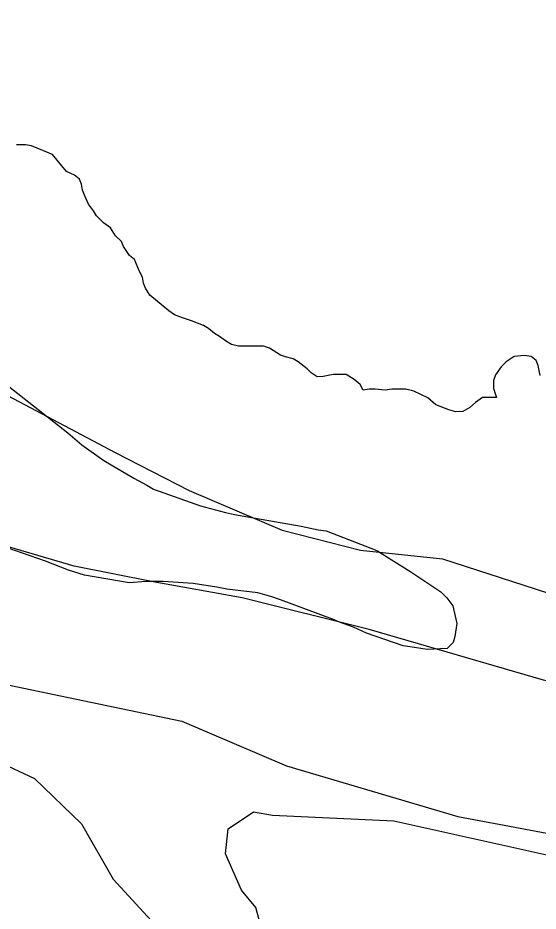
# Model space of a CAD drawing. Extents: x 3683613 to 3738215, y 469626 to 495384.
# Drawn here: x 3718253 to 3718559, y 478900 to 479426 of the extents above; entities that cross this region are included whole.
import ezdxf

# ---------------------------------------------------------------- set-up
doc = ezdxf.new("R2010")
doc.units = 0
for name, color, linetype in [('V-SITE-VEGE', 7, 'Continuous'), ('V-TOPO-SHOR', 7, 'Continuous'), ('V-WETL-SWMP', 7, 'Continuous')]:
    doc.layers.add(name, color=color, linetype=linetype)

msp = doc.modelspace()

# ---------------------------------------------------------------- linework, layer by layer
at = {"layer": 'V-SITE-VEGE'}
msp.add_lwpolyline([(3718244.7, 479211.13), (3718282.36, 479181.47), (3718290.6, 479174.48), (3718303.54, 479165.19), (3718321.18, 479154.74), (3718328.82, 479150.68), (3718332.93, 479148.37), (3718360.52, 479138.57), (3718375.19, 479134.55), (3718380.47, 479133.41), (3718419.76, 479126.6), (3718429.73, 479124.32), (3718434.42, 479123.76), (3718464.36, 479112.22), (3718474.35, 479105.83), (3718483.77, 479100.03), (3718501.99, 479087.83), (3718505.53, 479084.33), (3718509.07, 479079.67), (3718511.47, 479069.14), (3718510.34, 479061.52), (3718509.19, 479057.99), (3718505.7, 479054.46), (3718493.99, 479053.81), (3718484.02, 479055.51), (3718479.91, 479056.07), (3718458.2, 479063.56), (3718450.56, 479067.03), (3718442.34, 479069.91), (3718438.23, 479071.65), (3718407.7, 479083.19), (3718402.42, 479084.91), (3718394.21, 479087.21), (3718376.03, 479089.45), (3718370.17, 479090.59), (3718356.1, 479092.85), (3718338.52, 479093.92), (3718328.56, 479093.86), (3718318.6, 479093.22), (3718292.21, 479097.75), (3718282.83, 479100.63), (3718269.33, 479105.82), (3718232.93, 479118.5)], dxfattribs=at)
at = {"layer": 'V-TOPO-SHOR'}
for p, q in [((3718257.44, 479351.31), (3718252.16, 479351.28)), ((3718260.95, 479350.74), (3718257.44, 479351.31)), ((3718273.29, 479345.54), (3718260.95, 479350.74)), ((3718281.54, 479335.63), (3718273.29, 479345.54)), ((3718286.24, 479333.32), (3718281.54, 479335.63)), ((3718289.19, 479330.99), (3718286.24, 479333.32)), ((3718290.37, 479328.07), (3718289.19, 479330.99)), ((3718290.98, 479324.56), (3718290.37, 479328.07)), ((3718292.17, 479321.63), (3718290.98, 479324.56)), ((3718294.54, 479316.38), (3718292.17, 479321.63)), ((3718297.49, 479312.29), (3718294.54, 479316.38)), ((3718299.27, 479309.37), (3718297.49, 479312.29)), ((3718303.39, 479305.3), (3718299.27, 479309.37)), ((3718307.51, 479302.39), (3718303.39, 479305.3)), ((3718310.47, 479297.72), (3718307.51, 479302.39)), ((3718314, 479294.23), (3718310.47, 479297.72)), ((3718315.19, 479291.3), (3718314, 479294.23)), ((3718318.73, 479286.05), (3718315.19, 479291.3)), ((3718321.68, 479283.73), (3718318.73, 479286.05)), ((3718324.65, 479276.71), (3718321.68, 479283.73)), ((3718326.42, 479273.21), (3718324.65, 479276.71)), ((3718327.03, 479269.7), (3718326.42, 479273.21)), ((3718328.22, 479266.78), (3718327.03, 479269.7)), ((3718330.59, 479262.69), (3718328.22, 479266.78)), ((3718341.77, 479253.38), (3718330.59, 479262.69)), ((3718345.3, 479251.06), (3718341.77, 479253.38)), ((3718349.99, 479249.33), (3718345.3, 479251.06)), ((3718355.28, 479247.6), (3718349.99, 479249.33)), ((3718362.32, 479244.71), (3718355.28, 479247.6)), ((3718365.26, 479242.97), (3718362.32, 479244.71)), ((3718368.79, 479240.06), (3718365.26, 479242.97)), ((3718371.73, 479238.32), (3718368.79, 479240.06)), ((3718375.85, 479235.42), (3718371.73, 479238.32)), ((3718378.79, 479233.68), (3718375.85, 479235.42)), ((3718382.9, 479232.53), (3718378.79, 479233.68)), ((3718397.54, 479232.61), (3718382.9, 479232.53)), ((3718401.06, 479231.46), (3718397.54, 479232.61)), ((3718407.53, 479227.4), (3718401.06, 479231.46)), ((3718410.46, 479226.24), (3718407.53, 479227.4)), ((3718551.05, 479227.05), (3718545.2, 479226.43)), ((3718555.16, 479226.49), (3718551.05, 479227.05)), ((3718415.16, 479225.1), (3718410.46, 479226.24)), ((3718418.1, 479223.36), (3718415.16, 479225.1)), ((3718423.39, 479219.29), (3718418.1, 479223.36)), ((3718540.53, 479223.48), (3718537.62, 479220.53)), ((3718545.2, 479226.43), (3718540.53, 479223.48)), ((3718558.1, 479224.16), (3718555.16, 479226.49)), ((3718559.29, 479221.24), (3718558.1, 479224.16)), ((3718425.75, 479216.96), (3718423.39, 479219.29)), ((3718429.28, 479214.63), (3718425.75, 479216.96)), ((3718537.62, 479220.53), (3718534.13, 479215.82)), ((3718432.79, 479214.65), (3718429.28, 479214.63)), ((3718438.64, 479215.86), (3718432.79, 479214.65)), ((3718446.26, 479215.9), (3718438.64, 479215.86)), ((3718450.96, 479213), (3718446.26, 479215.9)), ((3718454.49, 479210.09), (3718450.96, 479213)), ((3718534.13, 479215.82), (3718532.98, 479212.3)), ((3718532.98, 479212.3), (3718533, 479207.62)), ((3718456.27, 479206.59), (3718454.49, 479210.09)), ((3718459.78, 479207.19), (3718456.27, 479206.59)), ((3718463.3, 479207.21), (3718459.78, 479207.19)), ((3718469.16, 479206.66), (3718463.3, 479207.21)), ((3718473.25, 479207.27), (3718469.16, 479206.66)), ((3718481.46, 479207.32), (3718473.25, 479207.27)), ((3718486.15, 479206.17), (3718481.46, 479207.32)), ((3718494.37, 479202.12), (3718486.15, 479206.17)), ((3718533, 479207.62), (3718534.79, 479202.35)), ((3718499.08, 479198.05), (3718494.37, 479202.12)), ((3718526.59, 479202.31), (3718522.51, 479199.35)), ((3718534.79, 479202.35), (3718526.59, 479202.31)), ((3718506.72, 479195.16), (3718499.08, 479198.05)), ((3718519.01, 479196.4), (3718514.92, 479194.04)), ((3718522.51, 479199.35), (3718519.01, 479196.4)), ((3718510.82, 479194.01), (3718506.72, 479195.16)), ((3718514.92, 479194.04), (3718510.82, 479194.01))]:
    msp.add_line(p, q, dxfattribs=at)
for points in [[(3718869.86, 478994.66), (3718868.66, 478989.13), (3718836.91, 478994.73), (3718747.28, 479004.07), (3718625.91, 479020.87), (3718562.42, 479035.81), (3718459.72, 479065.69), (3718385.03, 479084.36), (3718332.74, 479093.7), (3718286.06, 479103.04), (3718114.27, 479153.45), (3718024.63, 479170.26), (3717936.87, 479188.93), (3717824.83, 479220.68), (3717636.23, 479272.96), (3717548.47, 479289.77), (3717462.57, 479312.17), (3717358.01, 479342.05), (3717253.44, 479364.46), (3717120.86, 479398.07), (3717042.43, 479420.48), (3716999.48, 479426.08)], [(3718233.77, 479035.81), (3718349.55, 479011.54), (3718411.17, 478985.4), (3718512, 478955.52), (3718631.51, 478933.11), (3718715.54, 478923.77), (3718777.16, 478912.57), (3718855.59, 478893.9), (3718980.7, 478858.42), (3719120.75, 478811.74), (3719296.27, 478768.79), (3719356.03, 478750.11), (3719456.86, 478729.57), (3719529.88, 478717.8)]]:
    msp.add_lwpolyline(points, dxfattribs=at)
at = {"layer": 'V-WETL-SWMP'}
for p, q in [((3718257.44, 479351.31), (3718252.16, 479351.28)), ((3718260.95, 479350.74), (3718257.44, 479351.31)), ((3718273.29, 479345.54), (3718260.95, 479350.74)), ((3718281.54, 479335.63), (3718273.29, 479345.54)), ((3718286.24, 479333.32), (3718281.54, 479335.63)), ((3718289.19, 479330.99), (3718286.24, 479333.32)), ((3718290.37, 479328.07), (3718289.19, 479330.99)), ((3718290.98, 479324.56), (3718290.37, 479328.07)), ((3718292.17, 479321.63), (3718290.98, 479324.56)), ((3718294.54, 479316.38), (3718292.17, 479321.63)), ((3718297.49, 479312.29), (3718294.54, 479316.38)), ((3718299.27, 479309.37), (3718297.49, 479312.29)), ((3718303.39, 479305.3), (3718299.27, 479309.37)), ((3718307.51, 479302.39), (3718303.39, 479305.3)), ((3718310.47, 479297.72), (3718307.51, 479302.39)), ((3718314, 479294.23), (3718310.47, 479297.72)), ((3718315.19, 479291.3), (3718314, 479294.23)), ((3718318.73, 479286.05), (3718315.19, 479291.3)), ((3718321.68, 479283.73), (3718318.73, 479286.05)), ((3718324.65, 479276.71), (3718321.68, 479283.73)), ((3718326.42, 479273.21), (3718324.65, 479276.71)), ((3718327.03, 479269.7), (3718326.42, 479273.21)), ((3718328.22, 479266.78), (3718327.03, 479269.7)), ((3718330.59, 479262.69), (3718328.22, 479266.78)), ((3718341.77, 479253.38), (3718330.59, 479262.69)), ((3718345.3, 479251.06), (3718341.77, 479253.38)), ((3718349.99, 479249.33), (3718345.3, 479251.06)), ((3718355.28, 479247.6), (3718349.99, 479249.33)), ((3718362.32, 479244.71), (3718355.28, 479247.6)), ((3718365.26, 479242.97), (3718362.32, 479244.71)), ((3718368.79, 479240.06), (3718365.26, 479242.97)), ((3718371.73, 479238.32), (3718368.79, 479240.06)), ((3718375.85, 479235.42), (3718371.73, 479238.32)), ((3718378.79, 479233.68), (3718375.85, 479235.42)), ((3718382.9, 479232.53), (3718378.79, 479233.68)), ((3718397.54, 479232.61), (3718382.9, 479232.53)), ((3718401.06, 479231.46), (3718397.54, 479232.61)), ((3718407.53, 479227.4), (3718401.06, 479231.46)), ((3718410.46, 479226.24), (3718407.53, 479227.4)), ((3718551.05, 479227.05), (3718545.2, 479226.43)), ((3718555.16, 479226.49), (3718551.05, 479227.05)), ((3718415.16, 479225.1), (3718410.46, 479226.24)), ((3718418.1, 479223.36), (3718415.16, 479225.1)), ((3718423.39, 479219.29), (3718418.1, 479223.36)), ((3718540.53, 479223.48), (3718537.62, 479220.53)), ((3718545.2, 479226.43), (3718540.53, 479223.48)), ((3718558.1, 479224.16), (3718555.16, 479226.49)), ((3718559.29, 479221.24), (3718558.1, 479224.16)), ((3718425.75, 479216.96), (3718423.39, 479219.29)), ((3718429.28, 479214.63), (3718425.75, 479216.96)), ((3718537.62, 479220.53), (3718534.13, 479215.82)), ((3718560.49, 479215.39), (3718559.29, 479221.24)), ((3718432.79, 479214.65), (3718429.28, 479214.63)), ((3718438.64, 479215.86), (3718432.79, 479214.65)), ((3718446.26, 479215.9), (3718438.64, 479215.86)), ((3718450.96, 479213), (3718446.26, 479215.9)), ((3718454.49, 479210.09), (3718450.96, 479213)), ((3718534.13, 479215.82), (3718532.98, 479212.3)), ((3718532.98, 479212.3), (3718533, 479207.62)), ((3718456.27, 479206.59), (3718454.49, 479210.09)), ((3718459.78, 479207.19), (3718456.27, 479206.59)), ((3718463.3, 479207.21), (3718459.78, 479207.19)), ((3718469.16, 479206.66), (3718463.3, 479207.21)), ((3718473.25, 479207.27), (3718469.16, 479206.66)), ((3718481.46, 479207.32), (3718473.25, 479207.27)), ((3718486.15, 479206.17), (3718481.46, 479207.32)), ((3718494.37, 479202.12), (3718486.15, 479206.17)), ((3718533, 479207.62), (3718534.79, 479202.35)), ((3718243.59, 479205.28), (3718310.35, 479169.9)), ((3718499.08, 479198.05), (3718494.37, 479202.12)), ((3718526.59, 479202.31), (3718522.51, 479199.35)), ((3718534.79, 479202.35), (3718526.59, 479202.31)), ((3718506.72, 479195.16), (3718499.08, 479198.05)), ((3718519.01, 479196.4), (3718514.92, 479194.04)), ((3718522.51, 479199.35), (3718519.01, 479196.4)), ((3718510.82, 479194.01), (3718506.72, 479195.16)), ((3718514.92, 479194.04), (3718510.82, 479194.01)), ((3718310.35, 479169.9), (3718353.87, 479147.58)), ((3718353.87, 479147.58), (3718408.53, 479124.14)), ((3718408.53, 479124.14), (3718454.63, 479112.39)), ((3718454.63, 479112.39), (3718503.03, 479107.39)), ((3718503.03, 479107.39), (3718582.34, 479081.46)), ((3718211.69, 479001.9), (3718262.76, 478977.83)), ((3718262.76, 478977.83), (3718290.47, 478951.17)), ((3718376.86, 478948.22), (3718391.81, 478958.15)), ((3718391.81, 478958.15), (3718402.89, 478956.25)), ((3718402.89, 478956.25), (3718474.27, 478952.97)), ((3718290.47, 478951.17), (3718309.12, 478918.55)), ((3718375.22, 478933.45), (3718376.86, 478948.22)), ((3718474.27, 478952.97), (3718572.82, 478930.9)), ((3718384.69, 478912.1), (3718375.22, 478933.45)), ((3718309.12, 478918.55), (3718333.88, 478891.63)), ((3718393.12, 478901.81), (3718384.69, 478912.1)), ((3718399.4, 478878.96), (3718393.12, 478901.81))]:
    msp.add_line(p, q, dxfattribs=at)

doc.saveas('drawing.dxf')
